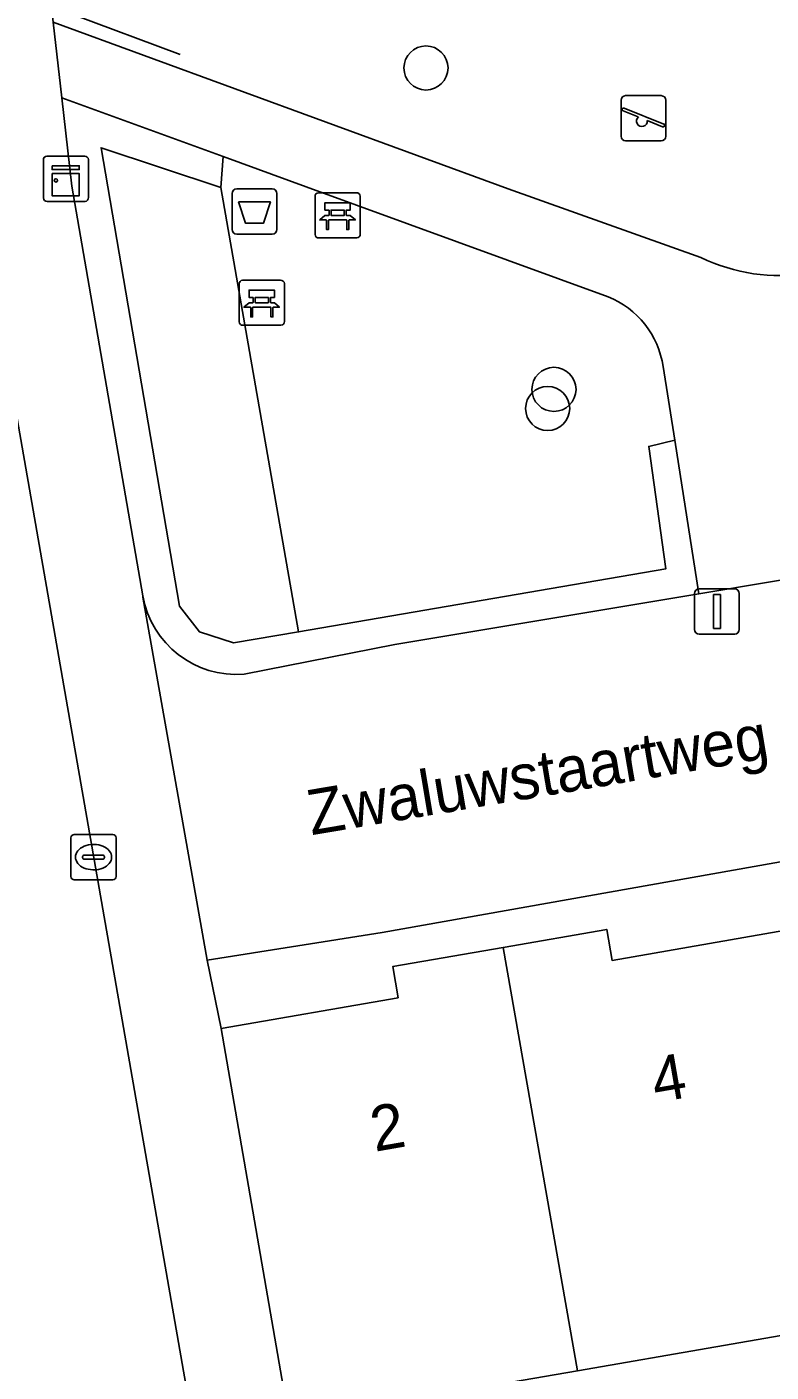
# Model space of a CAD drawing. Extents: x 162879 to 165540, y 384011 to 385181.
# Drawn here: x 164451.36 to 164467.86, y 384390.38 to 384420.19 of the extents above; entities that cross this region are included whole.
import ezdxf

# ---------------------------------------------------------------- set-up
doc = ezdxf.new("R2010")
doc.units = 0
for name, color, linetype in [('IMGEO_Afvalbak', 7, 'Continuous'), ('IMGEO_Bank', 7, 'Continuous'), ('IMGEO_Boom', 7, 'Continuous'), ('IMGEO_Erf', 7, 'Continuous'), ('IMGEO_Groenvoorziening', 7, 'Continuous'), ('IMGEO_Hek', 7, 'Continuous'), ('IMGEO_Kast', 7, 'Continuous'), ('IMGEO_Kolk', 7, 'Continuous'), ('IMGEO_Lichtmast', 7, 'Continuous'), ('IMGEO_Openbare_ruimte_label', 7, 'Continuous'), ('IMGEO_Pand', 7, 'Continuous'), ('IMGEO_Pand_nummerreeks', 7, 'Continuous'), ('IMGEO_Rijbaan_lokaal_open', 7, 'Continuous'), ('IMGEO_Speelvoorziening', 7, 'Continuous'), ('IMGEO_Terreindeel_zand', 7, 'Continuous'), ('IMGEO_Voetpad_open', 7, 'Continuous')]:
    doc.layers.add(name, color=color, linetype=linetype)

msp = doc.modelspace()

# ---------------------------------------------------------------- linework, layer by layer
at = {"layer": 'IMGEO_Afvalbak'}
for p, q in [((164456.011, 384416.595), (164456.801, 384416.595)), ((164456.801, 384416.595), (164456.011, 384416.595)), ((164455.911, 384415.695), (164455.911, 384416.495)), ((164455.911, 384416.495), (164455.911, 384415.695)), ((164456.901, 384416.495), (164456.901, 384415.695)), ((164456.901, 384415.695), (164456.901, 384416.495)), ((164456.801, 384415.595), (164456.011, 384415.595)), ((164456.011, 384415.595), (164456.801, 384415.595))]:
    msp.add_line(p, q, dxfattribs=at)
msp.add_lwpolyline([(164456.054, 384416.309), (164456.758, 384416.309), (164456.609, 384415.839), (164456.203, 384415.839), (164456.054, 384416.309)], dxfattribs=at)
for centre, start, end in [((164456.011, 384416.495), 90, 180), ((164456.011, 384416.495), 90, 180), ((164456.801, 384416.495), 0, 90), ((164456.801, 384416.495), 360, 90), ((164456.011, 384415.695), 180, 270), ((164456.011, 384415.695), 180, 270), ((164456.801, 384415.695), 270, 0), ((164456.801, 384415.695), 270, 0)]:
    msp.add_arc(centre, 0.1, start, end, dxfattribs=at)
at = {"layer": 'IMGEO_Bank'}
for p, q in [((164457.749, 384415.585), (164457.749, 384416.426)), ((164457.749, 384416.426), (164457.749, 384415.585)), ((164457.824, 384416.51), (164458.665, 384416.51)), ((164458.665, 384416.51), (164457.824, 384416.51)), ((164458.749, 384416.435), (164458.749, 384415.594)), ((164458.749, 384415.594), (164458.749, 384416.435)), ((164458.058, 384416.016), (164458.058, 384416.122)), ((164458.102, 384416.122), (164458.102, 384416.016)), ((164458.39, 384416.128), (164458.108, 384416.128)), ((164458.108, 384416.01), (164458.39, 384416.01)), ((164458.396, 384416.016), (164458.396, 384416.122)), ((164458.44, 384416.122), (164458.44, 384416.016)), ((164458.446, 384415.908), (164458.053, 384415.908)), ((164458.674, 384415.51), (164457.833, 384415.51)), ((164457.833, 384415.51), (164458.674, 384415.51)), ((164456.068, 384413.649), (164456.068, 384414.49)), ((164456.068, 384414.49), (164456.068, 384413.649)), ((164456.143, 384414.574), (164456.984, 384414.574)), ((164456.984, 384414.574), (164456.143, 384414.574)), ((164457.068, 384414.499), (164457.068, 384413.658)), ((164457.068, 384413.658), (164457.068, 384414.499)), ((164456.377, 384414.08), (164456.377, 384414.186)), ((164456.421, 384414.186), (164456.421, 384414.08)), ((164456.709, 384414.192), (164456.427, 384414.192)), ((164456.715, 384414.08), (164456.715, 384414.186)), ((164456.759, 384414.186), (164456.759, 384414.08)), ((164456.765, 384413.972), (164456.372, 384413.972)), ((164456.427, 384414.074), (164456.709, 384414.074)), ((164456.993, 384413.574), (164456.152, 384413.574)), ((164456.152, 384413.574), (164456.993, 384413.574))]:
    msp.add_line(p, q, dxfattribs=at)
for points in [[(164458.052, 384416.128), (164457.966, 384416.128), (164457.966, 384416.289), (164458.529, 384416.289), (164458.529, 384416.128), (164458.446, 384416.128)], [(164457.996, 384415.908), (164457.854, 384415.908), (164457.966, 384416.01), (164458.052, 384416.01)], [(164458.446, 384416.01), (164458.529, 384416.01), (164458.641, 384415.908), (164458.502, 384415.908)], [(164458.046, 384415.901), (164458.046, 384415.694), (164458.003, 384415.694), (164458.003, 384415.901)], [(164458.496, 384415.901), (164458.496, 384415.694), (164458.452, 384415.694), (164458.452, 384415.901)], [(164456.371, 384414.192), (164456.285, 384414.192), (164456.285, 384414.353), (164456.848, 384414.353), (164456.848, 384414.192), (164456.765, 384414.192)], [(164456.315, 384413.972), (164456.173, 384413.972), (164456.285, 384414.074), (164456.371, 384414.074)], [(164456.365, 384413.965), (164456.365, 384413.758), (164456.322, 384413.758), (164456.322, 384413.965)], [(164456.765, 384414.074), (164456.848, 384414.074), (164456.96, 384413.972), (164456.821, 384413.972)], [(164456.815, 384413.965), (164456.815, 384413.758), (164456.771, 384413.758), (164456.771, 384413.965)]]:
    msp.add_lwpolyline(points, dxfattribs=at)
for centre, radius, start, end in [((164457.827, 384416.432), 0.0779, 92.4484, 184.2845), ((164457.827, 384416.432), 0.0779, 92.4484, 184.2845), ((164458.671, 384416.432), 0.0779, 2.4484, 94.2845), ((164458.671, 384416.432), 0.0779, 2.4484, 94.2845), ((164458.051, 384416.121), 0.00671, 2.8957, 87.1043), ((164458.051, 384416.017), 0.00671, 272.8957, 357.1043), ((164458.108, 384416.121), 0.00671, 92.8957, 177.1043), ((164458.108, 384416.017), 0.00671, 182.8957, 267.1043), ((164458.39, 384416.121), 0.00671, 2.8957, 87.1043), ((164458.39, 384416.017), 0.00671, 272.8957, 357.1043), ((164458.447, 384416.121), 0.00671, 92.8957, 177.1043), ((164458.447, 384416.017), 0.00671, 182.8957, 267.1043), ((164457.996, 384415.901), 0.00671, 2.8957, 87.1043), ((164458.053, 384415.901), 0.00671, 92.8957, 177.1043), ((164458.445, 384415.901), 0.00671, 2.8957, 87.1043), ((164458.502, 384415.901), 0.00671, 92.8957, 177.1043), ((164457.827, 384415.588), 0.0779, 182.4484, 274.2845), ((164457.827, 384415.588), 0.0779, 182.4484, 274.2845), ((164458.671, 384415.588), 0.0779, 272.4484, 4.2845), ((164458.671, 384415.588), 0.0779, 272.4484, 4.2845), ((164456.146, 384414.496), 0.0779, 92.4484, 184.2845), ((164456.146, 384414.496), 0.0779, 92.4484, 184.2845), ((164456.99, 384414.496), 0.0779, 2.4484, 94.2845), ((164456.99, 384414.496), 0.0779, 2.4484, 94.2845), ((164456.37, 384414.185), 0.00671, 2.8957, 87.1043), ((164456.427, 384414.185), 0.00671, 92.8957, 177.1043), ((164456.709, 384414.185), 0.00671, 2.8957, 87.1043), ((164456.766, 384414.185), 0.00671, 92.8957, 177.1043), ((164456.315, 384413.965), 0.00671, 2.8957, 87.1043), ((164456.372, 384413.965), 0.00671, 92.8957, 177.1043), ((164456.37, 384414.081), 0.00671, 272.8957, 357.1043), ((164456.427, 384414.081), 0.00671, 182.8957, 267.1043), ((164456.709, 384414.081), 0.00671, 272.8957, 357.1043), ((164456.766, 384414.081), 0.00671, 182.8957, 267.1043), ((164456.764, 384413.965), 0.00671, 2.8957, 87.1043), ((164456.821, 384413.965), 0.00671, 92.8957, 177.1043), ((164456.146, 384413.652), 0.0779, 182.4484, 274.2845), ((164456.146, 384413.652), 0.0779, 182.4484, 274.2845), ((164456.99, 384413.652), 0.0779, 272.4484, 4.2845), ((164456.99, 384413.652), 0.0779, 272.4484, 4.2845)]:
    msp.add_arc(centre, radius, start, end, dxfattribs=at)
at = {"layer": 'IMGEO_Boom'}
for centre in [(164460.207, 384419.275), (164463.043, 384412.154), (164462.903, 384411.73)]:
    msp.add_circle(centre, 0.489, dxfattribs=at)
at = {"layer": 'IMGEO_Erf'}
for points in [[(164500, 384407.354), (164459.234, 384400.121), (164455.354, 384399.51), (164455.667, 384397.995), (164459.589, 384398.675), (164459.47, 384399.365), (164461.919, 384399.79), (164464.212, 384400.188), (164464.331, 384399.502), (164468.185, 384400.171), (164472.04, 384400.84), (164471.92, 384401.535), (164474.278, 384401.944), (164476.637, 384402.354), (164476.757, 384401.662), (164480.602, 384402.329), (164484.449, 384402.997), (164484.328, 384403.698), (164486.668, 384404.104), (164489.004, 384404.509), (164489.115, 384403.865), (164492.949, 384404.53)], [(164494.491, 384395.777), (164488.306, 384394.703), (164482.117, 384393.629), (164475.915, 384392.552), (164469.7, 384391.474), (164463.565, 384390.409), (164462.103, 384390.155)]]:
    msp.add_lwpolyline(points, dxfattribs=at)
at = {"layer": 'IMGEO_Groenvoorziening'}
for points in [[(164466.254, 384407.625), (164465.719, 384411.025), (164465.143, 384410.89), (164465.524, 384408.181), (164457.382, 384406.778), (164455.941, 384406.539), (164455.187, 384406.78), (164454.747, 384407.352), (164453.007, 384417.506), (164455.662, 384416.629), (164455.709, 384417.311), (164452.134, 384418.611), (164452.358, 384416.654), (164453.93, 384407.579)], [(164464.241, 384414.207), (164457.55, 384416.641), (164455.709, 384417.311), (164455.662, 384416.629), (164457.382, 384406.778), (164465.524, 384408.181), (164465.143, 384410.89), (164465.719, 384411.025), (164465.462, 384412.659)], [(164456.176, 384405.841), (164459.518, 384406.498), (164466.254, 384407.625)]]:
    msp.add_lwpolyline(points, dxfattribs=at)
msp.add_lwpolyline([(164455.662, 384416.629), (164453.007, 384417.506), (164454.747, 384407.352), (164455.187, 384406.78), (164455.941, 384406.539), (164457.382, 384406.778)], close=True, dxfattribs=at)
for centre, radius, start, end in [((164463.513, 384412.377), 1.969, 8.2278, 68.3021), ((164456.012, 384407.95), 2.115, 190.0986, 274.4345)]:
    msp.add_arc(centre, radius, start, end, dxfattribs=at)
at = {"layer": 'IMGEO_Hek'}
msp.add_lwpolyline([(164452.345, 384420.477), (164454.756, 384419.574)], dxfattribs=at)
at = {"layer": 'IMGEO_Kast'}
for p, q in [((164451.726, 384416.395), (164451.726, 384417.236)), ((164451.726, 384417.236), (164451.726, 384416.395)), ((164451.801, 384417.32), (164452.642, 384417.32)), ((164452.642, 384417.32), (164451.801, 384417.32)), ((164452.726, 384417.245), (164452.726, 384416.404)), ((164452.726, 384416.404), (164452.726, 384417.245)), ((164452.651, 384416.32), (164451.81, 384416.32)), ((164451.81, 384416.32), (164452.651, 384416.32))]:
    msp.add_line(p, q, dxfattribs=at)
for points in [[(164451.921, 384417.11), (164452.521, 384417.11), (164452.521, 384417.025), (164451.921, 384417.025), (164451.921, 384417.11)], [(164451.921, 384416.935), (164452.521, 384416.935), (164452.521, 384416.446), (164451.921, 384416.446), (164451.921, 384416.935)]]:
    msp.add_lwpolyline(points, dxfattribs=at)
msp.add_circle((164452.005, 384416.784), 0.0377, dxfattribs=at)
for centre, start, end in [((164451.804, 384417.242), 92.4484, 184.2845), ((164451.804, 384417.242), 92.4484, 184.2845), ((164452.648, 384417.242), 2.4484, 94.2845), ((164452.648, 384417.242), 2.4484, 94.2845), ((164451.804, 384416.398), 182.4484, 274.2845), ((164451.804, 384416.398), 182.4484, 274.2845), ((164452.648, 384416.398), 272.4484, 4.2845), ((164452.648, 384416.398), 272.4484, 4.2845)]:
    msp.add_arc(centre, 0.0779, start, end, dxfattribs=at)
at = {"layer": 'IMGEO_Kolk'}
for p, q in [((164452.338, 384401.363), (164452.338, 384402.215)), ((164452.413, 384402.289), (164453.265, 384402.289)), ((164453.339, 384402.215), (164453.339, 384401.363)), ((164452.826, 384402.069), (164452.851, 384402.069)), ((164452.597, 384401.783), (164452.597, 384401.795)), ((164453.035, 384401.746), (164452.637, 384401.746)), ((164452.64, 384401.832), (164453.038, 384401.832)), ((164453.081, 384401.795), (164453.081, 384401.783)), ((164452.849, 384401.509), (164452.824, 384401.509)), ((164453.265, 384401.289), (164452.413, 384401.289))]:
    msp.add_line(p, q, dxfattribs=at)
for points in [[(164452.338, 384401.363), (164452.338, 384402.215)], [(164452.413, 384402.289), (164453.265, 384402.289)], [(164453.339, 384402.215), (164453.339, 384401.363)], [(164453.265, 384401.289), (164452.413, 384401.289)]]:
    msp.add_lwpolyline(points, dxfattribs=at)
for centre, radius, start, end in [((164452.415, 384402.213), 0.0765, 91.552, 178.448), ((164452.415, 384402.213), 0.0765, 91.552, 178.448), ((164453.263, 384402.213), 0.0765, 1.552, 88.448), ((164453.263, 384402.213), 0.0765, 1.552, 88.448), ((164452.637, 384401.792), 0.0403, 85.8775, 175.7526), ((164452.634, 384401.782), 0.0366, 178.938, 274.7102), ((164453.038, 384401.789), 0.043, 264.8664, 352.4533), ((164453.042, 384401.794), 0.0386, 1.7309, 96.639), ((164452.415, 384401.365), 0.0765, 181.552, 268.448), ((164452.415, 384401.365), 0.0765, 181.552, 268.448), ((164453.263, 384401.365), 0.0765, 271.552, 358.448), ((164453.263, 384401.365), 0.0765, 271.552, 358.448)]:
    msp.add_arc(centre, radius, start, end, dxfattribs=at)
for centre, major_axis, ratio, start_param, end_param in [((164452.825, 384401.789), (-0.387, 0.002), 0.722429, 4.712389, 7.853982), ((164452.85, 384401.789), (-0.39, 0.002), 0.717154, 1.570796, 4.712389)]:
    msp.add_ellipse(centre, major_axis=major_axis, ratio=ratio, start_param=start_param, end_param=end_param, dxfattribs=at)
at = {"layer": 'IMGEO_Lichtmast'}
for p, q in [((164466.161, 384406.832), (164466.161, 384407.632)), ((164466.161, 384407.632), (164466.161, 384406.832)), ((164466.261, 384407.732), (164467.051, 384407.732)), ((164467.051, 384407.732), (164466.261, 384407.732)), ((164467.151, 384407.632), (164467.151, 384406.832)), ((164467.151, 384406.832), (164467.151, 384407.632)), ((164467.051, 384406.732), (164466.261, 384406.732)), ((164466.261, 384406.732), (164467.051, 384406.732))]:
    msp.add_line(p, q, dxfattribs=at)
msp.add_lwpolyline([(164466.581, 384407.607), (164466.731, 384407.607), (164466.731, 384406.857), (164466.581, 384406.857), (164466.581, 384407.607)], dxfattribs=at)
for centre, start, end in [((164466.261, 384407.632), 90, 180), ((164466.261, 384407.632), 90, 180), ((164467.051, 384407.632), 0, 90), ((164467.051, 384407.632), 360, 90), ((164466.261, 384406.832), 180, 270), ((164466.261, 384406.832), 180, 270), ((164467.051, 384406.832), 270, 0), ((164467.051, 384406.832), 270, 0)]:
    msp.add_arc(centre, 0.1, start, end, dxfattribs=at)
at = {"layer": 'IMGEO_Pand'}
for points in [[(164463.565, 384390.409), (164469.7, 384391.474), (164468.185, 384400.171), (164464.331, 384399.502), (164464.212, 384400.188), (164461.919, 384399.79)], [(164463.565, 384390.409), (164461.919, 384399.79), (164459.47, 384399.365), (164459.589, 384398.675), (164455.667, 384397.995), (164457.176, 384389.3), (164462.103, 384390.155)]]:
    msp.add_lwpolyline(points, close=True, dxfattribs=at)
at = {"layer": 'IMGEO_Rijbaan_lokaal_open'}
msp.add_lwpolyline([(164449.815, 384419.08), (164444.947, 384418.231), (164451.52, 384380.58), (164456.399, 384381.435)], close=True, dxfattribs=at)
at = {"layer": 'IMGEO_Speelvoorziening'}
for p, q in [((164464.63, 384418.662), (164465.42, 384418.662)), ((164465.42, 384418.662), (164464.63, 384418.662)), ((164464.53, 384417.762), (164464.53, 384418.562)), ((164464.53, 384418.562), (164464.53, 384417.762)), ((164464.913, 384418.19), (164464.574, 384418.327)), ((164464.599, 384418.387), (164465.475, 384418.034)), ((164465.52, 384418.562), (164465.52, 384417.762)), ((164465.52, 384417.762), (164465.52, 384418.562)), ((164465.451, 384417.974), (164465.111, 384418.111)), ((164465.42, 384417.662), (164464.63, 384417.662)), ((164464.63, 384417.662), (164465.42, 384417.662))]:
    msp.add_line(p, q, dxfattribs=at)
for centre, radius, start, end in [((164464.63, 384418.562), 0.1, 90, 180), ((164464.63, 384418.562), 0.1, 90, 180), ((164465.42, 384418.562), 0.1, 0, 90), ((164465.42, 384418.562), 0.1, 360, 90), ((164464.587, 384418.357), 0.0327, 68.078, 248.078), ((164464.992, 384418.1), 0.12, 130.9928, 5.1632), ((164465.463, 384418.004), 0.0327, 248.078, 68.078), ((164464.63, 384417.762), 0.1, 180, 270), ((164464.63, 384417.762), 0.1, 180, 270), ((164465.42, 384417.762), 0.1, 270, 0), ((164465.42, 384417.762), 0.1, 270, 0)]:
    msp.add_arc(centre, radius, start, end, dxfattribs=at)
at = {"layer": 'IMGEO_Terreindeel_zand'}
msp.add_lwpolyline([(164475.886, 384427.63), (164460.65, 384424.851), (164452.998, 384423.455), (164452.198, 384423.309), (164451.744, 384422.037), (164451.943, 384420.29), (164462.029, 384416.599), (164466.299, 384415.079)], dxfattribs=at)
msp.add_arc((164468.024, 384418.585), 3.907, 243.8069, 314.9353, dxfattribs=at)
at = {"layer": 'IMGEO_Voetpad_open'}
for points in [[(164453.93, 384407.579), (164452.358, 384416.654), (164452.134, 384418.611), (164451.943, 384420.29), (164451.744, 384422.037), (164452.198, 384423.309), (164450.053, 384424.3)], [(164449.529, 384420.811), (164449.815, 384419.08), (164456.399, 384381.435), (164456.872, 384378.988), (164458.08, 384379.225), (164458.815, 384375.269), (164457.511, 384375.095), (164457.598, 384374.531), (164457.823, 384373.323)], [(164466.299, 384415.079), (164462.029, 384416.599), (164451.943, 384420.29), (164452.134, 384418.611), (164455.709, 384417.311), (164457.55, 384416.641), (164464.241, 384414.207)], [(164465.462, 384412.659), (164465.719, 384411.025), (164466.254, 384407.625), (164471.062, 384408.429), (164470.646, 384411.534), (164470.555, 384412.216), (164470.515, 384412.51), (164470.506, 384412.882)], [(164486.837, 384411.194), (164482.195, 384410.29), (164473.085, 384408.767), (164471.062, 384408.429), (164466.254, 384407.625), (164459.518, 384406.498), (164456.176, 384405.841)], [(164465.39, 384329.799), (164465.565, 384329.058), (164473.353, 384330.403), (164474.169, 384325.838), (164476.312, 384325.832), (164467.577, 384375.61), (164467.308, 384377.141), (164465.461, 384376.82), (164459.531, 384375.791), (164458.999, 384378.856), (164457.176, 384389.3), (164455.667, 384397.995), (164455.354, 384399.51), (164453.93, 384407.553), (164453.93, 384407.579)], [(164453.93, 384407.579), (164453.93, 384407.553), (164455.354, 384399.51), (164459.234, 384400.121), (164500, 384407.354)]]:
    msp.add_lwpolyline(points, dxfattribs=at)
for centre, radius, start, end in [((164468.024, 384418.585), 3.907, 243.8069, 314.9353), ((164463.513, 384412.377), 1.969, 8.2278, 68.3021), ((164456.012, 384407.95), 2.115, 190.0986, 274.4345)]:
    msp.add_arc(centre, radius, start, end, dxfattribs=at)

# ---------------------------------------------------------------- texts
at = {"layer": 'IMGEO_Openbare_ruimte_label'}
msp.add_text('Zwaluwstaartweg', height=1, rotation=9.5565, dxfattribs=at).set_placement((164457.665, 384402.273))
at = {"layer": 'IMGEO_Pand_nummerreeks'}
for s, p in [('4', (164465.3, 384396.344)), ('2', (164459.071, 384395.259))]:
    msp.add_text(s, height=1, rotation=9.8855, dxfattribs=at).set_placement(p)

doc.saveas('drawing.dxf')
